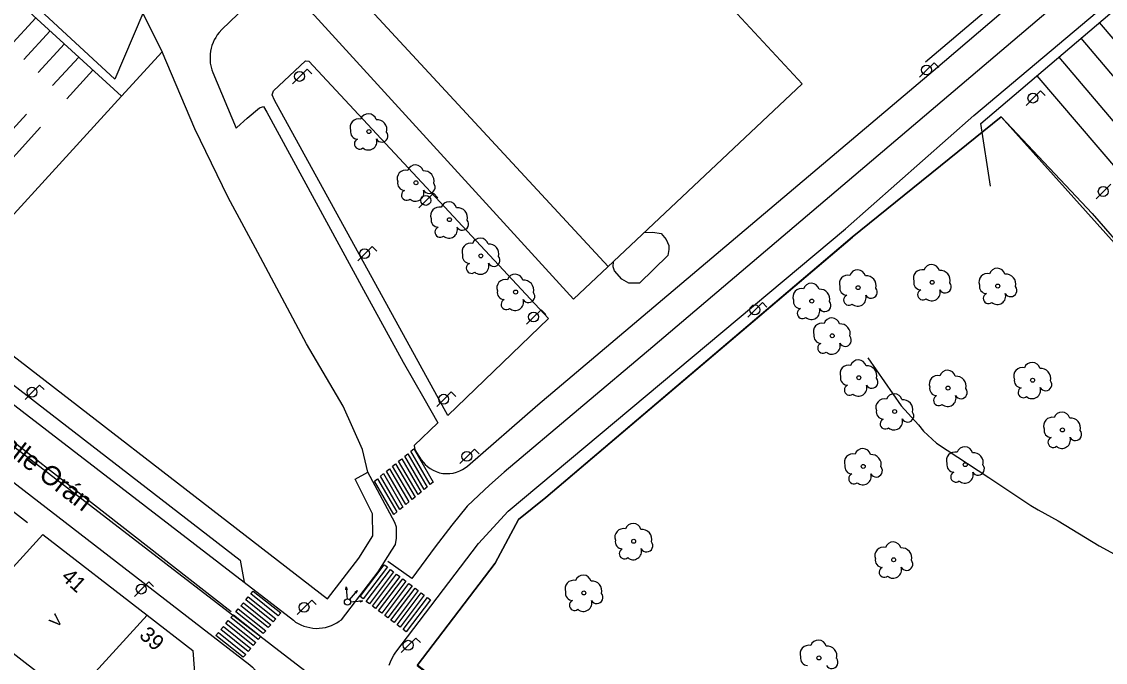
# Model space of a CAD drawing. Extents: x 282771 to 285132, y 4823109 to 4825496.
# Drawn here: x 283324.3 to 283464.2, y 4823184.9 to 4823267.6 of the extents above; entities that cross this region are included whole.
import ezdxf

# ---------------------------------------------------------------- set-up
doc = ezdxf.new("R2010")
doc.units = 0
for name, color, linetype in [('ACERA-BORDILLO', 7, 'Continuous'), ('ACERA-INTERIOR', 7, 'Continuous'), ('APARCAMIENTO', 7, 'Continuous'), ('ARBOL', 7, 'Continuous'), ('CALLE-EJE', 7, 'Continuous'), ('CALLE-TEXTO', 7, 'Continuous'), ('EDIFICIO', 7, 'Continuous'), ('FAROLA', 7, 'Continuous'), ('MEDIANERA', 7, 'Continuous'), ('NUM-PORTAL', 7, 'Continuous'), ('NUM-VADO', 7, 'Continuous'), ('PARQUE-JARDIN-AREA', 7, 'Continuous'), ('PASO-PEATONES', 7, 'Continuous'), ('PUENTE', 7, 'Continuous'), ('SEMAFORO', 7, 'Continuous'), ('SENAL-VIARIA', 7, 'Continuous'), ('TALUD', 7, 'Continuous'), ('TXT-ALTURA-EDIFICIO', 7, 'Continuous'), ('VALLA', 7, 'Continuous'), ('ZONA-VERDE', 7, 'Continuous')]:
    doc.layers.add(name, color=color, linetype=linetype)

msp = doc.modelspace()

# ---------------------------------------------------------------- linework, layer by layer
at = {"layer": 'ACERA-BORDILLO'}
for points in [[(283361.53, 4823277.55), (283350.16, 4823266.6), (283349.8, 4823266.2), (283349.58, 4823265.91), (283349.37, 4823265.59), (283349.19, 4823265.26), (283349.03, 4823264.92), (283348.89, 4823264.56), (283348.79, 4823264.18), (283348.71, 4823263.81), (283348.66, 4823263.42), (283348.64, 4823263.04), (283348.64, 4823262.66), (283348.68, 4823262.28), (283348.74, 4823261.91), (283348.78, 4823261.73), (283348.88, 4823261.38), (283349, 4823261.04), (283352.03, 4823253.87), (283352.12, 4823253.94), (283353.44, 4823255.18), (283355.01, 4823256.48), (283355.52, 4823256.65), (283355.95, 4823255.94), (283368.44, 4823233), (283373.58, 4823223.65), (283376.23, 4823219.03), (283378.03, 4823215.85), (283374.97, 4823212.93), (283375.05, 4823212.35), (283375.9, 4823211.07), (283376.12, 4823210.76), (283376.39, 4823210.46), (283376.69, 4823210.19), (283377.04, 4823209.93), (283377.41, 4823209.71), (283377.82, 4823209.54), (283378.25, 4823209.4), (283378.69, 4823209.31), (283379.14, 4823209.28), (283379.59, 4823209.29), (283380.03, 4823209.36), (283380.45, 4823209.47), (283380.85, 4823209.62), (283381.22, 4823209.81), (283381.55, 4823210.02), (283381.86, 4823210.26), (283390.95, 4823218.16), (283441.94, 4823261.29), (283478.19, 4823292.24)], [(283371.77, 4823184.55), (283371.92, 4823185.01), (283372.12, 4823185.45), (283372.35, 4823185.85), (283372.6, 4823186.22), (283383.29, 4823200.25), (283387.1, 4823204.42), (283430.61, 4823240.89), (283447.19, 4823255.5), (283463.09, 4823268.9)], [(283299.79, 4823238.87), (283352.55, 4823198.11), (283353.06, 4823195.26), (283359.39, 4823190.35), (283359.69, 4823190.13), (283360.02, 4823189.94), (283360.37, 4823189.76), (283360.74, 4823189.61), (283361.12, 4823189.49), (283361.52, 4823189.4), (283361.92, 4823189.34), (283362.33, 4823189.31), (283362.74, 4823189.32), (283363.15, 4823189.36), (283363.55, 4823189.43), (283363.93, 4823189.54), (283364.31, 4823189.67), (283364.67, 4823189.83), (283365, 4823190.01), (283365.32, 4823190.22), (283365.59, 4823190.41), (283370.34, 4823196.61), (283372.08, 4823199.39), (283372.55, 4823200.13), (283372.71, 4823200.96), (283372.71, 4823201.62), (283372.68, 4823202.36), (283372.49, 4823202.99), (283369, 4823209.49), (283368.31, 4823212.38), (283365.84, 4823217.99), (283361.09, 4823226.05), (283354.8, 4823237.82), (283351, 4823244.9), (283348.84, 4823249.34), (283346.68, 4823253.78), (283342.47, 4823263.71), (283337.23, 4823257.99)], [(283292.65, 4823231.8), (283353.76, 4823184.59), (283354.12, 4823184.28), (283354.46, 4823183.93), (283354.77, 4823183.54), (283355.05, 4823183.11), (283355.29, 4823182.63), (283355.48, 4823182.13), (283355.61, 4823181.6), (283355.69, 4823181.06), (283355.71, 4823180.51), (283355.66, 4823179.97), (283355.56, 4823179.44), (283355.41, 4823178.93), (283355.21, 4823178.46), (283354.97, 4823178.02), (283354.7, 4823177.62), (283354.4, 4823177.25), (283350.27, 4823172.75), (283347.45, 4823172.62), (283320.28, 4823142.95)]]:
    msp.add_lwpolyline(points, dxfattribs=at)
at = {"layer": 'ACERA-INTERIOR'}
for points in [[(283317.36, 4823276.17), (283337.23, 4823257.99), (283313.46, 4823232)], [(283404.65, 4823240.39), (283405.75, 4823240.45), (283406.83, 4823240.29), (283407.48, 4823239.5), (283407.84, 4823238.73), (283407.83, 4823238.21), (283407.71, 4823237.45), (283404.03, 4823233.85), (283402.69, 4823233.88), (283401.77, 4823234.36), (283400.84, 4823235.47), (283400.67, 4823235.99), (283400.69, 4823236.65)], [(283378.39, 4823182.22), (283375.39, 4823184.56), (283385.46, 4823197.76), (283388.45, 4823203.37), (283391.97, 4823206.22), (283431.51, 4823239.82)], [(283313.46, 4823232), (283363.81, 4823193.1), (283367.83, 4823198.35), (283369.66, 4823201.27), (283369.62, 4823204.09), (283367.36, 4823208.58), (283369, 4823209.49)], [(283325.1, 4823202.94), (283317.15, 4823209.08)]]:
    msp.add_lwpolyline(points, dxfattribs=at)
at = {"layer": 'APARCAMIENTO'}
for points in [[(283326.17, 4823268.11), (283322.79, 4823264.43)], [(283328.01, 4823266.43), (283324.64, 4823262.74)], [(283329.86, 4823264.74), (283326.48, 4823261.05)], [(283331.7, 4823263.05), (283328.33, 4823259.36)], [(283333.54, 4823261.36), (283330.17, 4823257.67)], [(283324.95, 4823255.67), (283318.2, 4823248.3)], [(283326.79, 4823253.99), (283320.04, 4823246.61)]]:
    msp.add_lwpolyline(points, dxfattribs=at)
at = {"layer": 'ARBOL'}
for centre in [(283369.14, 4823253.43), (283375.21, 4823246.82), (283379.53, 4823242.06), (283383.58, 4823237.39), (283432.26, 4823233.28), (283441.81, 4823233.97), (283450.27, 4823233.49), (283388.07, 4823232.72), (283426.28, 4823231.55), (283428.92, 4823227.07), (283432.35, 4823221.66), (283454.77, 4823221.34), (283443.86, 4823220.32), (283436.97, 4823217.3), (283458.62, 4823214.92), (283432.92, 4823210.21), (283446.08, 4823210.44), (283403.3, 4823200.55), (283436.84, 4823198.16), (283396.87, 4823193.88), (283427.2, 4823185.49)]:
    msp.add_circle(centre, 0.255, dxfattribs=at)
for centre, radius, start, end in [((283369.07, 4823254.69), 1.04, 15.6423, 161.3843), ((283367.81, 4823253.96), 1.1, 75.4318, 200.5561), ((283370.2, 4823253.69), 1.27, 345.0327, 95.7993), ((283367.7, 4823253.39), 0.935, 168.599, 268.1324), ((283370.81, 4823252.86), 0.797, 208.9625, 38.991), ((283367.94, 4823251.84), 0.672, 113.7367, 309.4725), ((283369.08, 4823252.14), 1.09, 228.9545, 17.928), ((283375.14, 4823248.08), 1.04, 15.6423, 161.3843), ((283373.88, 4823247.35), 1.1, 75.4318, 200.5561), ((283376.27, 4823247.08), 1.27, 345.0327, 95.7993), ((283373.77, 4823246.78), 0.935, 168.599, 268.1324), ((283376.88, 4823246.25), 0.797, 208.9625, 38.991), ((283374.01, 4823245.23), 0.672, 113.7367, 309.4725), ((283375.15, 4823245.53), 1.09, 228.9545, 17.928), ((283378.2, 4823242.59), 1.1, 75.4318, 200.5561), ((283379.46, 4823243.32), 1.04, 15.6423, 161.3843), ((283380.59, 4823242.32), 1.27, 345.0327, 95.7993), ((283378.09, 4823242.02), 0.935, 168.599, 268.1324), ((283381.2, 4823241.49), 0.797, 208.9625, 38.991), ((283378.33, 4823240.47), 0.672, 113.7367, 309.4725), ((283379.47, 4823240.77), 1.09, 228.9545, 17.928), ((283382.25, 4823237.92), 1.1, 75.4318, 200.5561), ((283383.51, 4823238.65), 1.04, 15.6423, 161.3843), ((283384.64, 4823237.65), 1.27, 345.0327, 95.7993), ((283382.14, 4823237.35), 0.935, 168.599, 268.1324), ((283382.38, 4823235.8), 0.672, 113.7367, 309.4725), ((283383.52, 4823236.1), 1.09, 228.9545, 17.928), ((283385.25, 4823236.82), 0.797, 208.9625, 38.991), ((283441.74, 4823235.23), 1.04, 15.6423, 161.3843), ((283388, 4823233.98), 1.04, 15.6423, 161.3843), ((283430.93, 4823233.81), 1.1, 75.4318, 200.5561), ((283432.19, 4823234.54), 1.04, 15.6423, 161.3843), ((283433.32, 4823233.54), 1.27, 345.0327, 95.7993), ((283440.48, 4823234.5), 1.1, 75.4318, 200.5561), ((283442.87, 4823234.23), 1.27, 345.0327, 95.7993), ((283448.94, 4823234.02), 1.1, 75.4318, 200.5561), ((283450.2, 4823234.75), 1.04, 15.6423, 161.3843), ((283451.33, 4823233.75), 1.27, 345.0327, 95.7993), ((283386.74, 4823233.25), 1.1, 75.4318, 200.5561), ((283389.13, 4823232.98), 1.27, 345.0327, 95.7993), ((283426.21, 4823232.81), 1.04, 15.6423, 161.3843), ((283430.82, 4823233.24), 0.935, 168.599, 268.1324), ((283440.37, 4823233.93), 0.935, 168.599, 268.1324), ((283443.48, 4823233.4), 0.797, 208.9625, 38.991), ((283448.83, 4823233.45), 0.935, 168.599, 268.1324), ((283451.94, 4823232.92), 0.797, 208.9625, 38.991), ((283386.63, 4823232.68), 0.935, 168.599, 268.1324), ((283389.74, 4823232.15), 0.797, 208.9625, 38.991), ((283424.95, 4823232.08), 1.1, 75.4318, 200.5561), ((283427.34, 4823231.81), 1.27, 345.0327, 95.7993), ((283431.06, 4823231.69), 0.672, 113.7367, 309.4725), ((283432.2, 4823231.99), 1.09, 228.9545, 17.928), ((283433.93, 4823232.71), 0.797, 208.9625, 38.991), ((283440.61, 4823232.38), 0.672, 113.7367, 309.4725), ((283441.75, 4823232.68), 1.09, 228.9545, 17.928), ((283449.07, 4823231.9), 0.672, 113.7367, 309.4725), ((283450.21, 4823232.2), 1.09, 228.9545, 17.928), ((283386.87, 4823231.13), 0.672, 113.7367, 309.4725), ((283388.01, 4823231.43), 1.09, 228.9545, 17.928), ((283424.84, 4823231.51), 0.935, 168.599, 268.1324), ((283425.08, 4823229.97), 0.672, 113.7367, 309.4725), ((283426.22, 4823230.27), 1.09, 228.9545, 17.928), ((283427.95, 4823230.99), 0.797, 208.9625, 38.991), ((283428.85, 4823228.33), 1.04, 15.6423, 161.3843), ((283427.59, 4823227.6), 1.1, 75.4318, 200.5561), ((283429.98, 4823227.33), 1.27, 345.0327, 95.7993), ((283427.48, 4823227.03), 0.935, 168.599, 268.1324), ((283430.59, 4823226.5), 0.797, 208.9625, 38.991), ((283427.72, 4823225.48), 0.672, 113.7367, 309.4725), ((283428.86, 4823225.78), 1.09, 228.9545, 17.928), ((283432.28, 4823222.92), 1.04, 15.6423, 161.3843), ((283454.7, 4823222.6), 1.04, 15.6423, 161.3843), ((283431.02, 4823222.19), 1.1, 75.4318, 200.5561), ((283433.41, 4823221.92), 1.27, 345.0327, 95.7993), ((283443.79, 4823221.58), 1.04, 15.6423, 161.3843), ((283453.44, 4823221.87), 1.1, 75.4318, 200.5561), ((283455.83, 4823221.6), 1.27, 345.0327, 95.7993), ((283430.91, 4823221.62), 0.935, 168.599, 268.1324), ((283434.02, 4823221.09), 0.797, 208.9625, 38.991), ((283442.53, 4823220.85), 1.1, 75.4318, 200.5561), ((283444.92, 4823220.58), 1.27, 345.0327, 95.7993), ((283453.33, 4823221.3), 0.935, 168.599, 268.1324), ((283456.44, 4823220.77), 0.797, 208.9625, 38.991), ((283431.15, 4823220.07), 0.672, 113.7367, 309.4725), ((283432.29, 4823220.37), 1.09, 228.9545, 17.928), ((283436.9, 4823218.56), 1.04, 15.6423, 161.3843), ((283442.42, 4823220.28), 0.935, 168.599, 268.1324), ((283445.53, 4823219.75), 0.797, 208.9625, 38.991), ((283453.57, 4823219.75), 0.672, 113.7367, 309.4725), ((283454.71, 4823220.05), 1.09, 228.9545, 17.928), ((283435.64, 4823217.83), 1.1, 75.4318, 200.5561), ((283438.03, 4823217.56), 1.27, 345.0327, 95.7993), ((283442.66, 4823218.73), 0.672, 113.7367, 309.4725), ((283443.8, 4823219.03), 1.09, 228.9545, 17.928), ((283435.53, 4823217.26), 0.935, 168.599, 268.1324), ((283438.64, 4823216.73), 0.797, 208.9625, 38.991), ((283458.55, 4823216.18), 1.04, 15.6423, 161.3843), ((283435.77, 4823215.71), 0.672, 113.7367, 309.4725), ((283436.91, 4823216.01), 1.09, 228.9545, 17.928), ((283457.29, 4823215.45), 1.1, 75.4318, 200.5561), ((283459.68, 4823215.18), 1.27, 345.0327, 95.7993), ((283457.18, 4823214.88), 0.935, 168.599, 268.1324), ((283457.42, 4823213.33), 0.672, 113.7367, 309.4725), ((283458.56, 4823213.63), 1.09, 228.9545, 17.928), ((283460.29, 4823214.35), 0.797, 208.9625, 38.991), ((283432.85, 4823211.47), 1.04, 15.6423, 161.3843), ((283446.01, 4823211.7), 1.04, 15.6423, 161.3843), ((283431.59, 4823210.74), 1.1, 75.4318, 200.5561), ((283433.98, 4823210.47), 1.27, 345.0327, 95.7993), ((283444.75, 4823210.97), 1.1, 75.4318, 200.5561), ((283447.14, 4823210.7), 1.27, 345.0327, 95.7993), ((283431.48, 4823210.17), 0.935, 168.599, 268.1324), ((283434.59, 4823209.64), 0.797, 208.9625, 38.991), ((283444.64, 4823210.4), 0.935, 168.599, 268.1324), ((283447.75, 4823209.87), 0.797, 208.9625, 38.991), ((283431.72, 4823208.62), 0.672, 113.7367, 309.4725), ((283432.86, 4823208.92), 1.09, 228.9545, 17.928), ((283444.88, 4823208.85), 0.672, 113.7367, 309.4725), ((283446.02, 4823209.15), 1.09, 228.9545, 17.928), ((283403.23, 4823201.81), 1.04, 15.6423, 161.3843), ((283401.97, 4823201.08), 1.1, 75.4318, 200.5561), ((283404.36, 4823200.81), 1.27, 345.0327, 95.7993), ((283401.86, 4823200.51), 0.935, 168.599, 268.1324), ((283404.97, 4823199.98), 0.797, 208.9625, 38.991), ((283436.77, 4823199.42), 1.04, 15.6423, 161.3843), ((283402.1, 4823198.96), 0.672, 113.7367, 309.4725), ((283403.24, 4823199.26), 1.09, 228.9545, 17.928), ((283435.51, 4823198.69), 1.1, 75.4318, 200.5561), ((283437.9, 4823198.42), 1.27, 345.0327, 95.7993), ((283435.4, 4823198.12), 0.935, 168.599, 268.1324), ((283435.64, 4823196.57), 0.672, 113.7367, 309.4725), ((283436.78, 4823196.87), 1.09, 228.9545, 17.928), ((283438.51, 4823197.59), 0.797, 208.9625, 38.991), ((283396.8, 4823195.14), 1.04, 15.6423, 161.3843), ((283395.54, 4823194.41), 1.1, 75.4318, 200.5561), ((283397.93, 4823194.14), 1.27, 345.0327, 95.7993), ((283395.43, 4823193.84), 0.935, 168.599, 268.1324), ((283395.67, 4823192.29), 0.672, 113.7367, 309.4725), ((283396.81, 4823192.59), 1.09, 228.9545, 17.928), ((283398.54, 4823193.31), 0.797, 208.9625, 38.991), ((283427.13, 4823186.75), 1.04, 15.6423, 161.3843), ((283425.87, 4823186.02), 1.1, 75.4318, 200.5561), ((283428.26, 4823185.75), 1.27, 345.0327, 95.7993), ((283425.76, 4823185.45), 0.935, 168.599, 268.1324), ((283428.87, 4823184.92), 0.797, 208.9625, 38.991)]:
    msp.add_arc(centre, radius, start, end, dxfattribs=at)
at = {"layer": 'CALLE-EJE'}
msp.add_lwpolyline([(283288.35, 4823239.68), (283363.1, 4823182.13)], dxfattribs=at)
at = {"layer": 'EDIFICIO'}
for points in [[(283393.73, 4823293.37), (283425.04, 4823259.6), (283395.53, 4823231.79), (283362.1, 4823268.43), (283361.89, 4823268.64), (283361.71, 4823268.88), (283361.57, 4823269.14), (283361.47, 4823269.41), (283361.4, 4823269.7), (283361.38, 4823270), (283361.4, 4823270.3), (283361.47, 4823270.59), (283361.57, 4823270.86), (283361.71, 4823271.13), (283361.89, 4823271.37), (283364.79, 4823274.17), (283364.8, 4823274.17), (283368.49, 4823277.73), (283378.4, 4823287.28), (283382.58, 4823282.93), (283393.73, 4823293.37)], [(283327.08, 4823201.41), (283340.55, 4823191.01), (283346.42, 4823186.47), (283347.14, 4823176.73), (283320.32, 4823147.42), (283309.62, 4823157.2), (283330.73, 4823180.27), (283317.26, 4823190.68), (283327.08, 4823201.41)]]:
    msp.add_lwpolyline(points, dxfattribs=at)
at = {"layer": 'FAROLA'}
for p, q in [((283361.17, 4823261.48), (283360.23, 4823260.55)), ((283361.76, 4823260.89), (283361.17, 4823261.48)), ((283441.12, 4823261.38), (283440.19, 4823260.44)), ((283442.06, 4823262.31), (283441.12, 4823261.38)), ((283442.65, 4823261.72), (283442.06, 4823262.31)), ((283360.23, 4823260.55), (283359.3, 4823259.61)), ((283455.79, 4823258.68), (283454.85, 4823257.75)), ((283456.38, 4823258.09), (283455.79, 4823258.68)), ((283454.85, 4823257.75), (283453.92, 4823256.81)), ((283464.86, 4823246.63), (283463.92, 4823245.7)), ((283377.46, 4823245.47), (283376.52, 4823244.54)), ((283378.05, 4823244.88), (283377.46, 4823245.47)), ((283463.92, 4823245.7), (283462.99, 4823244.76)), ((283376.52, 4823244.54), (283375.59, 4823243.6)), ((283368.62, 4823237.67), (283367.69, 4823236.73)), ((283369.56, 4823238.6), (283368.62, 4823237.67)), ((283370.15, 4823238.01), (283369.56, 4823238.6)), ((283419.91, 4823231.35), (283418.97, 4823230.42)), ((283420.5, 4823230.76), (283419.91, 4823231.35)), ((283390.42, 4823229.5), (283389.49, 4823228.56)), ((283391.36, 4823230.43), (283390.42, 4823229.5)), ((283391.95, 4823229.84), (283391.36, 4823230.43)), ((283418.97, 4823230.42), (283418.04, 4823229.48)), ((283325.71, 4823219.79), (283324.78, 4823218.85)), ((283326.65, 4823220.72), (283325.71, 4823219.79)), ((283327.24, 4823220.13), (283326.65, 4823220.72)), ((283379.77, 4823219.82), (283378.83, 4823218.89)), ((283380.36, 4823219.23), (283379.77, 4823219.82)), ((283378.83, 4823218.89), (283377.9, 4823217.95)), ((283382.76, 4823212.44), (283381.82, 4823211.51)), ((283383.35, 4823211.85), (283382.76, 4823212.44)), ((283381.82, 4823211.51), (283380.89, 4823210.57)), ((283339.81, 4823194.38), (283338.88, 4823193.44)), ((283340.75, 4823195.31), (283339.81, 4823194.38)), ((283341.34, 4823194.72), (283340.75, 4823195.31)), ((283361.76, 4823192.96), (283360.82, 4823192.03)), ((283362.35, 4823192.37), (283361.76, 4823192.96)), ((283360.82, 4823192.03), (283359.89, 4823191.09)), ((283375.19, 4823188.06), (283374.25, 4823187.13)), ((283375.78, 4823187.47), (283375.19, 4823188.06)), ((283374.25, 4823187.13), (283373.32, 4823186.19))]:
    msp.add_line(p, q, dxfattribs=at)
for centre in [(283441.08, 4823261.38), (283360.19, 4823260.55), (283454.81, 4823257.75), (283463.88, 4823245.7), (283376.48, 4823244.54), (283368.58, 4823237.67), (283418.93, 4823230.42), (283390.38, 4823229.5), (283325.67, 4823219.79), (283378.79, 4823218.89), (283381.78, 4823211.51), (283339.77, 4823194.38), (283360.78, 4823192.03), (283374.21, 4823187.13)]:
    msp.add_circle(centre, 0.637, dxfattribs=at)
at = {"layer": 'MEDIANERA'}
for points in [[(283399.99, 4823236), (283368.82, 4823269.71)], [(283330.73, 4823180.27), (283340.55, 4823191.01)]]:
    msp.add_lwpolyline(points, dxfattribs=at)
at = {"layer": 'PARQUE-JARDIN-AREA'}
msp.add_lwpolyline([(283487.41, 4823109), (283518.83, 4823123.34), (283524.37, 4823125.87), (283531.35, 4823129.05), (283535.11, 4823132.5), (283546.88, 4823143.38), (283479.22, 4823223.54), (283450.7, 4823255.35), (283431.49, 4823239.79), (283391.95, 4823206.19), (283388.43, 4823203.34), (283385.44, 4823197.73), (283375.37, 4823184.53), (283384.1, 4823177.7), (283430.67, 4823141.23), (283434.92, 4823139.96), (283446.33, 4823133.25), (283461.9, 4823121.03), (283468.84, 4823113.43), (283473.19, 4823109)], dxfattribs=at)
at = {"layer": 'PASO-PEATONES'}
for points in [[(283375.02, 4823212.34), (283377.44, 4823208.18), (283377.05, 4823207.86), (283374.54, 4823212.17), (283374.93, 4823212.49)], [(283373.37, 4823211.2), (283375.87, 4823206.9), (283375.48, 4823206.58), (283372.97, 4823210.88)], [(283374.15, 4823211.85), (283376.66, 4823207.54), (283376.26, 4823207.22), (283373.76, 4823211.52)], [(283373.91, 4823205.29), (283371.41, 4823209.6), (283371.8, 4823209.92), (283374.31, 4823205.62)], [(283374.7, 4823205.94), (283372.19, 4823210.24), (283372.58, 4823210.56), (283375.09, 4823206.26)], [(283372.35, 4823204.01), (283369.84, 4823208.31), (283370.23, 4823208.63), (283372.74, 4823204.33)], [(283373.13, 4823204.65), (283370.62, 4823208.96), (283371.02, 4823209.28), (283373.52, 4823204.97)], [(283368.01, 4823193.4), (283371.12, 4823197.53), (283371.52, 4823197.23), (283368.4, 4823193.1)], [(283368.8, 4823192.79), (283371.92, 4823196.92), (283372.31, 4823196.62), (283369.2, 4823192.49)], [(283373.11, 4823196.01), (283369.99, 4823191.88), (283369.6, 4823192.19), (283372.71, 4823196.31)], [(283373.9, 4823195.4), (283370.79, 4823191.27), (283370.39, 4823191.58), (283373.51, 4823195.71)], [(283374.7, 4823194.8), (283371.58, 4823190.67), (283371.18, 4823190.97), (283374.3, 4823195.1)], [(283375.49, 4823194.19), (283372.38, 4823190.06), (283371.98, 4823190.36), (283375.09, 4823194.49)], [(283353.58, 4823193.37), (283357.12, 4823190.54), (283356.8, 4823190.16), (283353.26, 4823192.99)], [(283354.22, 4823194.13), (283357.76, 4823191.31), (283357.44, 4823190.93), (283353.9, 4823193.75)], [(283376.29, 4823193.58), (283373.17, 4823189.45), (283372.77, 4823189.76), (283375.89, 4823193.88)], [(283377.08, 4823192.97), (283373.96, 4823188.85), (283373.57, 4823189.15), (283376.68, 4823193.28)], [(283352.29, 4823191.84), (283355.83, 4823189.01), (283355.51, 4823188.63), (283351.97, 4823191.45)], [(283352.94, 4823192.6), (283356.47, 4823189.78), (283356.15, 4823189.4), (283352.61, 4823192.22)], [(283351, 4823190.31), (283354.54, 4823187.48), (283354.22, 4823187.1), (283350.68, 4823189.92)], [(283351.65, 4823191.07), (283355.19, 4823188.25), (283354.86, 4823187.86), (283351.33, 4823190.69)], [(283349.72, 4823188.77), (283353.26, 4823185.95), (283352.93, 4823185.57), (283349.4, 4823188.39)], [(283350.36, 4823189.54), (283353.9, 4823186.72), (283353.58, 4823186.33), (283350.04, 4823189.16)]]:
    msp.add_lwpolyline(points, close=True, dxfattribs=at)
at = {"layer": 'PUENTE'}
for points in [[(283440.93, 4823262.44), (283476.55, 4823292.65), (283474.7, 4823295.54), (283473.15, 4823297.99)], [(283449.35, 4823246.39), (283448.11, 4823254.48), (283483.41, 4823284.56)]]:
    msp.add_lwpolyline(points, dxfattribs=at)
at = {"layer": 'SEMAFORO'}
for p, q in [((283366.15, 4823194.3), (283366.22, 4823194.69)), ((283366.22, 4823194.69), (283366.31, 4823193.49)), ((283366.22, 4823194.69), (283366.35, 4823194.32)), ((283366.31, 4823193.49), (283366.34, 4823193.09)), ((283366.63, 4823193), (283366.89, 4823193.3)), ((283366.89, 4823193.3), (283367.67, 4823194.21)), ((283367.17, 4823192.76), (283368.37, 4823192.85)), ((283367.34, 4823193.99), (283367.67, 4823194.21)), ((283367.51, 4823193.85), (283367.67, 4823194.21)), ((283367.98, 4823192.92), (283368.37, 4823192.85)), ((283368, 4823192.72), (283368.37, 4823192.85)), ((283366.77, 4823192.73), (283367.17, 4823192.76))]:
    msp.add_line(p, q, dxfattribs=at)
msp.add_circle((283366.38, 4823192.7), 0.4, dxfattribs=at)
at = {"layer": 'SENAL-VIARIA'}
msp.add_line((283296.88, 4823238.5), (283353.06, 4823195.26), dxfattribs=at)
for points in [[(283486.7, 4823295.89), (283484.66, 4823293.32), (283483.28, 4823291.77), (283480.41, 4823289.1), (283405.77, 4823225.63), (283386.58, 4823209.45), (283384.71, 4823207.77), (283383.34, 4823206.5), (283381.83, 4823205.07), (283379.85, 4823202.62), (283377.68, 4823199.85), (283374.66, 4823195.74)], [(283560.04, 4823153.93), (283558.4, 4823155.93), (283547.46, 4823169.02), (283542.87, 4823174.55), (283496.83, 4823228.39), (283463.42, 4823267.52)], [(283461.01, 4823265.47), (283557.43, 4823151.74)], [(283458.16, 4823263.04), (283554.56, 4823149.33)], [(283455.32, 4823260.62), (283501.05, 4823207.16), (283527.17, 4823176.42), (283538.57, 4823162.67), (283549.52, 4823149.78), (283551.81, 4823147.6)], [(283251.3, 4823199.21), (283284.37, 4823235.53), (283286.09, 4823236.45), (283288.34, 4823237.18), (283290.39, 4823237.31), (283292.17, 4823236.85), (283293.83, 4823235.86), (283302.96, 4823229.24), (283351.37, 4823191.47)], [(283374.66, 4823195.74), (283371.56, 4823197.93)]]:
    msp.add_lwpolyline(points, dxfattribs=at)
at = {"layer": 'TALUD'}
msp.add_lwpolyline([(283433.51, 4823224.24), (283437.83, 4823218.04), (283440.03, 4823215.57), (283440.7, 4823214.77), (283442.37, 4823213.23), (283449.13, 4823208.77), (283454.55, 4823205.15), (283455.48, 4823204.59), (283458.05, 4823203.2), (283463.36, 4823199.96), (283467.24, 4823197.87)], dxfattribs=at)
at = {"layer": 'VALLA'}
for points in [[(283393.32, 4823313.42), (283381, 4823301.2), (283363.61, 4823319.32), (283339.27, 4823295.71), (283343.1, 4823291.88), (283342.58, 4823290.84), (283352.42, 4823280.7), (283339.99, 4823268.68), (283342.47, 4823263.71)], [(283339.99, 4823268.68), (283336.38, 4823260.19), (283318.2, 4823276.97)]]:
    msp.add_lwpolyline(points, dxfattribs=at)
at = {"layer": 'ZONA-VERDE'}
for p, q in [((283356.81, 4823258.7), (283360.98, 4823262.54)), ((283360.98, 4823262.54), (283361.4, 4823262.53)), ((283361.4, 4823262.53), (283392.3, 4823229.29)), ((283356.64, 4823258.19), (283356.81, 4823258.7)), ((283356.97, 4823257.48), (283356.64, 4823258.19)), ((283379.32, 4823216.8), (283356.97, 4823257.48)), ((283431.49, 4823239.79), (283450.7, 4823255.35)), ((283450.7, 4823255.35), (283462.45, 4823242.86)), ((283462.45, 4823242.86), (283479.22, 4823223.54)), ((283391.95, 4823206.19), (283431.49, 4823239.79)), ((283392.3, 4823229.29), (283379.32, 4823216.8)), ((283388.43, 4823203.34), (283391.95, 4823206.19)), ((283385.44, 4823197.73), (283388.43, 4823203.34)), ((283375.37, 4823184.53), (283385.44, 4823197.73))]:
    msp.add_line(p, q, dxfattribs=at)

# ---------------------------------------------------------------- texts
at = {"layer": 'CALLE-TEXTO'}
msp.add_text('Calle Orán', height=2.5, rotation=322.41, dxfattribs=at).set_placement((283319.61, 4823214.03))
at = {"layer": 'NUM-PORTAL'}
msp.add_text('39', height=2, rotation=318.1222, dxfattribs=at).set_placement((283339.38, 4823188.25))
at = {"layer": 'NUM-VADO'}
msp.add_text('41', height=2, rotation=317.5638, dxfattribs=at).set_placement((283329.32, 4823195.78))
at = {"layer": 'TXT-ALTURA-EDIFICIO'}
msp.add_text('V', height=1.5, rotation=47.5421, dxfattribs=at).set_placement((283328.87, 4823189.29))

doc.saveas('drawing.dxf')
